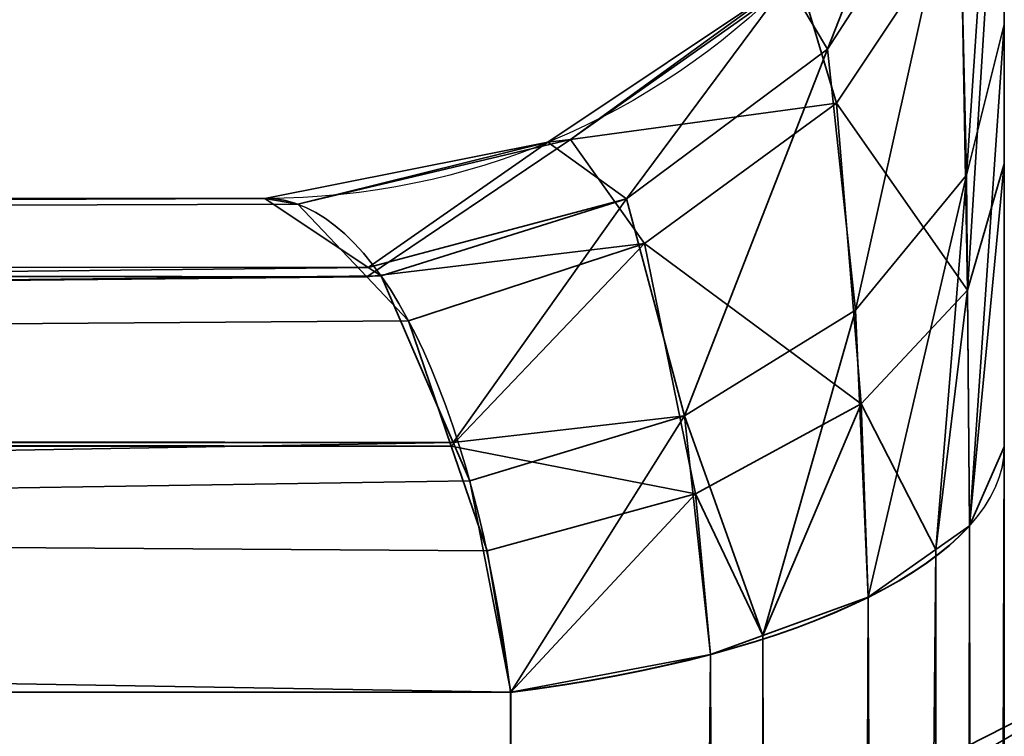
# Model space of a CAD drawing. Header units: millimetres. Extents: x -503 to 6703, y -110 to 193.
# Tile 968 of 1056: x 4029.868 to 4030.8, y -2.868 to -2.19. Entities that reach past the tile are written whole.
import ezdxf

# ---------------------------------------------------------------- set-up
doc = ezdxf.new("R2010")
doc.units = ezdxf.units.MM
doc.layers.add('152', color=7, linetype='Continuous', true_color=0xffffff)

# ---------------------------------------------------------------- blocks, each defined once
blk = doc.blocks.new('UG_SURFACE_004')
at = {"layer": '152', "color": 252, "linetype": 'Continuous', "lineweight": 35}
for points in [[(5156.49986, -14, 2212.24999), (5156.49986, 174.4, 2212.24999), (3843.4999, 174.4, 2212.24999), (3843.4999, -14, 2212.24999)], [(3993.49999, -14, 2062.2499), (3993.49999, 174.4, 2062.2499), (5006.49977, 174.4, 2062.2499), (5006.49977, -14, 2062.2499)]]:
    blk.add_3dface(points, dxfattribs=at)
blk = doc.blocks.new('UG_SURFACE_394')
at = {"layer": '152', "color": 252, "linetype": 'Continuous', "lineweight": 35}
for points in [[(4030.79987, -1.6, 980.00002), (4030.79987, -11.30276, 984.0852), (4030.79987, -10.95638, 984.28518)], [(4030.79987, -1.6, 980.00002), (4030.79987, -8.30276, 992.58518), (4030.79987, -7.95638, 992.78516)], [(4030.79987, -8.30276, 992.58518), (4030.79987, -1.6, 980.00002), (4030.79987, -10.63812, 985.00001), (4030.79987, -10.72128, 985.39126)], [(4030.79987, -10.95638, 984.28518), (4030.79987, -10.72128, 984.60877), (4030.79987, -1.6, 980.00002)], [(4030.79987, -7.95638, 992.78516), (4030.79987, -7.72128, 993.10875), (4030.79987, -1.6, 980.00002)], [(4030.79987, -10.72128, 984.60877), (4030.79987, -10.63812, 985.00001), (4030.79987, -1.6, 980.00002)], [(4030.79987, -7.72128, 993.10875), (4030.79987, -7.63812, 993.49999), (4030.79987, -1.80587, 1005.95641), (4030.79987, -1.6, 980.00002)], [(4030.79987, -1.6, 1164.99996), (4030.79987, -1.89094, 1164.20126), (4030.79987, -2.32644, 1164.65127)], [(4030.79987, -11.70054, 984.04336), (4030.79987, -11.30276, 984.0852), (4030.79987, -1.6, 980.00002), (4030.79987, -22.0201, 980.00002)], [(4030.79987, -2.32644, 1164.65127), (4030.79987, -3, 1164.99996), (4030.79987, -1.6, 1164.99996)], [(4031.49986, -3, 1164.99996), (4031.49986, -1.6, 1164.99996), (4030.79987, -1.6, 1164.99996), (4030.79987, -3, 1164.99996)], [(4030.79987, -22.0201, 980.00002), (4030.79987, -1.6, 980.00002), (4031.49986, -1.6, 980.00002), (4031.49986, -22.0201, 980.00002)], [(4030.7641, -2.33688, 1005.61702), (4030.75695, -2.02538, 1006.05869), (4030.79987, -1.80587, 1005.95641)], [(4030.79987, -1.80587, 1005.95641), (4030.79987, -2.19423, 1005.44703), (4030.7641, -2.33688, 1005.61702)], [(4030.79987, -1.80587, 1005.95641), (4030.79987, -7.72128, 993.89124), (4030.79987, -7.95638, 994.21483)], [(4030.79987, -1.80587, 1005.95641), (4030.79987, -7.63812, 993.49999), (4030.79987, -7.72128, 993.89124)], [(4030.79987, -2.19423, 1005.44703), (4030.79987, -1.80587, 1005.95641), (4030.79987, -7.95638, 994.21483)], [(4030.79987, -1.89094, 1164.20126), (4030.75886, -2.09165, 1164.07704), (4030.76506, -2.44596, 1164.46912)], [(4030.76506, -2.44596, 1164.46912), (4030.79987, -2.32644, 1164.65127), (4030.79987, -1.89094, 1164.20126)], [(4030.6325, -2.21777, 1006.14846), (4030.59483, -2.15395, 1006.62327), (4030.74694, -1.92686, 1006.62327)], [(4030.74694, -1.92686, 1006.62327), (4030.75695, -2.02538, 1006.05869), (4030.6325, -2.21777, 1006.14846)], [(4030.6592, -2.46481, 1005.76949), (4030.6325, -2.21777, 1006.14846), (4030.75695, -2.02538, 1006.05869)], [(4030.75695, -2.02538, 1006.05869), (4030.7641, -2.33688, 1005.61702), (4030.6592, -2.46481, 1005.76949)], [(4030.60579, -2.1506, 1163.50722), (4030.64108, -2.26887, 1163.96749), (4030.75886, -2.09165, 1164.07704)], [(4030.76506, -2.44596, 1164.46912), (4030.75886, -2.09165, 1164.07704), (4030.64108, -2.26887, 1163.96749)], [(4030.64108, -2.26887, 1163.96749), (4030.60579, -2.1506, 1163.50722), (4030.38931, -2.3031, 1163.48922)], [(4030.38931, -2.3031, 1163.48922), (4030.60579, -2.1506, 1163.50722), (4030.59483, -2.15395, 1163.37669)], [(4030.44224, -2.35928, 1006.21438), (4030.36785, -2.30569, 1006.62327), (4030.59483, -2.15395, 1006.62327)], [(4030.59483, -2.15395, 1163.37669), (4030.59483, -2.15395, 1006.62327), (4030.36785, -2.30569, 1006.62327), (4030.36785, -2.30569, 1163.37669)], [(4030.59483, -2.15395, 1163.37669), (4030.36785, -2.30569, 1163.37669), (4030.38931, -2.3031, 1163.48922)], [(4030.59483, -2.15395, 1006.62327), (4030.6325, -2.21777, 1006.14846), (4030.44224, -2.35928, 1006.21438)], [(4030.76696, -2.66893, 1005.41115), (4030.7641, -2.33688, 1005.61702), (4030.79987, -2.19423, 1005.44703)], [(4030.79987, -2.19423, 1005.44703), (4030.79987, -2.59423, 1005.21243), (4030.76696, -2.66893, 1005.41115)], [(4030.79987, -2.59423, 1005.21243), (4030.79987, -2.19423, 1005.44703), (4030.79987, -7.95638, 994.21483), (4030.79987, -8.30276, 994.41481)], [(4030.49707, -2.56482, 1005.8887), (4030.44224, -2.35928, 1006.21438), (4030.6325, -2.21777, 1006.14846)], [(4030.6325, -2.21777, 1006.14846), (4030.6592, -2.46481, 1005.76949), (4030.49707, -2.56482, 1005.8887)], [(4030.38931, -2.3031, 1163.48922), (4030.4594, -2.40182, 1163.88524), (4030.64108, -2.26887, 1163.96749)], [(4030.66444, -2.5536, 1164.30497), (4030.64108, -2.26887, 1163.96749), (4030.4594, -2.40182, 1163.88524)], [(4030.64108, -2.26887, 1163.96749), (4030.66444, -2.5536, 1164.30497), (4030.76506, -2.44596, 1164.46912)], [(4030.19762, -2.42432, 1006.28984), (4030.09987, -2.35898, 1006.62327), (4030.36785, -2.30569, 1006.62327)], [(4030.36785, -2.30569, 1163.37669), (4030.36785, -2.30569, 1006.62327), (4030.09987, -2.35898, 1006.62327), (4030.09987, -2.35898, 1163.37669)], [(4030.36785, -2.30569, 1163.37669), (4030.09987, -2.35898, 1163.37669), (4030.13086, -2.36449, 1163.48195)], [(4030.38931, -2.3031, 1163.48922), (4030.13086, -2.36449, 1163.48195), (4030.19619, -2.43331, 1163.70499)], [(4030.13086, -2.36449, 1163.48195), (4030.38931, -2.3031, 1163.48922), (4030.36785, -2.30569, 1163.37669)], [(4030.4594, -2.40182, 1163.88524), (4030.38931, -2.3031, 1163.48922), (4030.19619, -2.43331, 1163.70499)], [(4030.36785, -2.30569, 1006.62327), (4030.44224, -2.35928, 1006.21438), (4030.19762, -2.42432, 1006.28984)], [(4030.79987, -2.32644, 1164.65127), (4030.76506, -2.44596, 1164.46912), (4030.76696, -2.66893, 1164.58881)], [(4030.76696, -2.66893, 1164.58881), (4030.79987, -2.59423, 1164.78753), (4030.79987, -2.32644, 1164.65127)], [(4030.79987, -3, 1164.99996), (4030.79987, -2.32644, 1164.65127), (4030.79987, -2.59423, 1164.78753)], [(4030.67112, -2.7366, 1005.59115), (4030.6592, -2.46481, 1005.76949), (4030.7641, -2.33688, 1005.61702)], [(4030.7641, -2.33688, 1005.61702), (4030.73502, -2.69145, 1005.47099), (4030.67112, -2.7366, 1005.59115)], [(4030.7641, -2.33688, 1005.61702), (4030.76696, -2.66893, 1005.41115), (4030.73502, -2.69145, 1005.47099)], [(4017.00163, -2.41722, 1011.24942), (4017.0064, -2.4142, 1011.26289), (4030.09987, -2.35898, 1006.62327)], [(4030.09987, -2.35898, 1006.62327), (4030.19762, -2.42432, 1006.28984), (4017.00163, -2.41722, 1011.24942)], [(4017.0064, -2.4142, 1158.73706), (4030.13086, -2.36449, 1163.48195), (4030.09987, -2.35898, 1163.37669)], [(4030.09987, -2.35898, 1163.37669), (4017.09986, -2.35898, 1158.48899), (4017.0064, -2.4142, 1158.73706)], [(4017.0064, -2.4142, 1011.26289), (4017.09986, -2.35898, 1011.51097), (4030.09987, -2.35898, 1006.62327)], [(4017.0064, -2.4142, 1158.73706), (4030.19619, -2.43331, 1163.70499), (4030.13086, -2.36449, 1163.48195)], [(4030.09987, -2.35898, 1163.37669), (4030.09987, -2.35898, 1006.62327), (4017.09986, -2.35898, 1011.51097), (4017.09986, -2.35898, 1158.48899)], [(4030.44224, -2.35928, 1006.21438), (4030.21002, -2.43242, 1006.24859), (4030.19762, -2.42432, 1006.28984)], [(4030.27821, -2.59026, 1006.0159), (4030.21002, -2.43242, 1006.24859), (4030.44224, -2.35928, 1006.21438)], [(4030.44224, -2.35928, 1006.21438), (4030.49707, -2.56482, 1005.8887), (4030.27821, -2.59026, 1006.0159)], [(4030.19619, -2.43331, 1163.70499), (4030.23577, -2.47496, 1163.84006), (4030.4594, -2.40182, 1163.88524)], [(4030.4594, -2.40182, 1163.88524), (4030.23577, -2.47496, 1163.84006), (4030.2763, -2.59367, 1163.97786)], [(4030.50756, -2.63867, 1164.17527), (4030.4594, -2.40182, 1163.88524), (4030.2763, -2.59367, 1163.97786)], [(4030.4594, -2.40182, 1163.88524), (4030.50756, -2.63867, 1164.17527), (4030.66444, -2.5536, 1164.30497)], [(4017.0064, -2.4142, 1158.73706), (4017.00163, -2.41722, 1158.75065), (4030.19619, -2.43331, 1163.70499)], [(4030.19619, -2.43331, 1163.70499), (4017.00163, -2.41722, 1158.75065), (4016.92581, -2.56966, 1158.95212)], [(4016.92581, -2.56966, 1011.04784), (4017.00163, -2.41722, 1011.24942), (4030.19762, -2.42432, 1006.28984)], [(4030.19762, -2.42432, 1006.28984), (4030.21002, -2.43242, 1006.24859), (4016.92581, -2.56966, 1011.04784)], [(4030.21002, -2.43242, 1006.24859), (4030.27821, -2.59026, 1006.0159), (4016.92581, -2.56966, 1011.04784)], [(4016.92581, -2.56966, 1158.95212), (4030.23577, -2.47496, 1163.84006), (4030.19619, -2.43331, 1163.70499)], [(4030.73502, -2.69145, 1164.52897), (4030.76506, -2.44596, 1164.46912), (4030.66444, -2.5536, 1164.30497)], [(4030.73502, -2.69145, 1164.52897), (4030.76696, -2.66893, 1164.58881), (4030.76506, -2.44596, 1164.46912)], [(4030.49707, -2.56482, 1005.8887), (4030.6592, -2.46481, 1005.76949), (4030.57146, -2.77281, 1005.68748)], [(4030.6592, -2.46481, 1005.76949), (4030.67112, -2.7366, 1005.59115), (4030.57146, -2.77281, 1005.68748)], [(4016.92581, -2.56966, 1158.95212), (4030.2763, -2.59367, 1163.97786), (4030.23577, -2.47496, 1163.84006)], [(4030.57146, -2.77281, 1164.3126), (4030.66444, -2.5536, 1164.30497), (4030.50756, -2.63867, 1164.17527)], [(4030.57146, -2.77281, 1164.3126), (4030.67112, -2.7366, 1164.40892), (4030.66444, -2.5536, 1164.30497)], [(4030.66444, -2.5536, 1164.30497), (4030.67112, -2.7366, 1164.40892), (4030.73502, -2.69145, 1164.52897)], [(4016.92581, -2.56966, 1158.95212), (4016.91961, -2.58225, 1158.96881), (4030.2763, -2.59367, 1163.97786)], [(4030.27821, -2.59026, 1006.0159), (4016.91961, -2.58225, 1011.03127), (4016.92581, -2.56966, 1011.04784)], [(4030.49707, -2.56482, 1005.8887), (4030.29394, -2.6266, 1005.96237), (4030.27821, -2.59026, 1006.0159)], [(4030.33257, -2.8266, 1005.83053), (4030.29394, -2.6266, 1005.96237), (4030.49707, -2.56482, 1005.8887)], [(4030.49707, -2.56482, 1005.8887), (4030.52187, -2.79086, 1005.7354), (4030.33257, -2.8266, 1005.83053)], [(4030.57146, -2.77281, 1005.68748), (4030.52187, -2.79086, 1005.7354), (4030.49707, -2.56482, 1005.8887)], [(4030.2763, -2.59367, 1163.97786), (4016.91961, -2.58225, 1158.96881), (4016.9158, -2.59952, 1158.97858)], [(4016.9158, -2.59952, 1011.02149), (4016.91961, -2.58225, 1011.03127), (4030.27821, -2.59026, 1006.0159)], [(4016.86764, -2.8266, 1010.89299), (4016.9158, -2.59952, 1011.02149), (4030.27821, -2.59026, 1006.0159)], [(4030.27821, -2.59026, 1006.0159), (4030.29394, -2.6266, 1005.96237), (4016.86764, -2.8266, 1010.89299)], [(4016.9158, -2.59952, 1158.97858), (4016.86764, -2.8266, 1159.10709), (4030.33257, -2.8266, 1164.16955)], [(4016.9158, -2.59952, 1158.97858), (4030.31015, -2.69271, 1164.0929), (4030.2763, -2.59367, 1163.97786)], [(4016.9158, -2.59952, 1158.97858), (4030.33257, -2.8266, 1164.16955), (4030.31015, -2.69271, 1164.0929)], [(4030.2763, -2.59367, 1163.97786), (4030.31015, -2.69271, 1164.0929), (4030.50756, -2.63867, 1164.17527)], [(4030.74312, -22.11736, 1171.83256), (4030.79987, -2.59423, 1164.78753), (4030.76696, -2.66893, 1164.58881)], [(4030.74312, -22.11736, 1171.83256), (4030.79987, -22.0201, 1172.09125), (4030.79987, -2.59423, 1164.78753)], [(4030.76696, -2.66893, 1005.41115), (4030.79987, -2.59423, 1005.21243), (4030.79987, -22.0201, 997.90877)], [(4030.79987, -2.59423, 1005.21243), (4030.79987, -8.30276, 994.41481), (4030.79987, -8.6, 994.46189)], [(4030.79987, -8.6, 994.46189), (4030.79987, -8.70054, 994.45659), (4030.79987, -2.59423, 1005.21243)], [(4030.79987, -8.70054, 994.45659), (4030.79987, -9.08094, 994.33303), (4030.79987, -22.0201, 997.90877), (4030.79987, -2.59423, 1005.21243)], [(4030.79987, -2.59423, 1164.78753), (4030.79987, -22.0201, 1172.09125), (4030.79987, -3, 1164.99996)], [(4030.29394, -2.6266, 1005.96237), (4030.33257, -2.8266, 1005.83053), (4016.86764, -2.8266, 1010.89299)], [(4030.50756, -2.63867, 1164.17527), (4030.31015, -2.69271, 1164.0929), (4030.33257, -2.8266, 1164.16955)], [(4030.33257, -2.8266, 1164.16955), (4030.52187, -2.79086, 1164.26456), (4030.50756, -2.63867, 1164.17527)], [(4030.50756, -2.63867, 1164.17527), (4030.52187, -2.79086, 1164.26456), (4030.57146, -2.77281, 1164.3126)], [(4030.74312, -22.11736, 1171.83256), (4030.76696, -2.66893, 1164.58881), (4030.73502, -2.69145, 1164.52897)], [(4030.74312, -22.11736, 998.16751), (4030.73502, -2.69145, 1005.47099), (4030.76696, -2.66893, 1005.41115)], [(4030.79987, -22.0201, 997.90877), (4030.74312, -22.11736, 998.16751), (4030.76696, -2.66893, 1005.41115)], [(4030.57814, -22.20007, 1171.6125), (4030.73502, -2.69145, 1164.52897), (4030.67112, -2.7366, 1164.40892)], [(4030.57814, -22.20007, 1171.6125), (4030.74121, -22.11834, 1171.82994), (4030.73502, -2.69145, 1164.52897)], [(4030.67112, -2.7366, 1005.59115), (4030.73502, -2.69145, 1005.47099), (4030.74121, -22.11834, 998.17008)], [(4030.73502, -2.69145, 1164.52897), (4030.74121, -22.11834, 1171.82994), (4030.74312, -22.11736, 1171.83256)], [(4030.74312, -22.11736, 998.16751), (4030.74121, -22.11834, 998.17008), (4030.73502, -2.69145, 1005.47099)], [(4030.57814, -22.20007, 1171.6125), (4030.67112, -2.7366, 1164.40892), (4030.57146, -2.77281, 1164.3126)], [(4030.57814, -22.20007, 998.38746), (4030.57146, -2.77281, 1005.68748), (4030.67112, -2.7366, 1005.59115)], [(4030.74121, -22.11834, 998.17008), (4030.57814, -22.20007, 998.38746), (4030.67112, -2.7366, 1005.59115)], [(4030.57671, -22.20038, 1171.61167), (4030.57146, -2.77281, 1164.3126), (4030.52187, -2.79086, 1164.26456)], [(4030.52187, -2.79086, 1005.7354), (4030.57146, -2.77281, 1005.68748), (4030.57671, -22.20038, 998.38829)], [(4030.57146, -2.77281, 1164.3126), (4030.57671, -22.20038, 1171.61167), (4030.57814, -22.20007, 1171.6125)], [(4030.57814, -22.20007, 998.38746), (4030.57671, -22.20038, 998.38829), (4030.57146, -2.77281, 1005.68748)], [(4030.33257, -22.25248, 1171.47315), (4030.57671, -22.20038, 1171.61167), (4030.52187, -2.79086, 1164.26456)], [(4030.52187, -2.79086, 1164.26456), (4030.33257, -2.8266, 1164.16955), (4030.33257, -22.25248, 1171.47315)], [(4030.33257, -22.25248, 998.52687), (4030.33257, -2.8266, 1005.83053), (4030.52187, -2.79086, 1005.7354)], [(4030.52187, -2.79086, 1005.7354), (4030.57671, -22.20038, 998.38829), (4030.33257, -22.25248, 998.52687)], [(4030.63202, -2.94525, 1163.1), (4030.89523, -2.81136, 1163.23912), (4030.8485, -2.88799, 1163.44726)], [(4030.89523, -2.81136, 1163.23912), (4030.63202, -2.94525, 1006.89995), (4030.89523, -2.81136, 1006.76084)], [(4030.89523, -2.81136, 1163.23912), (4030.63202, -2.94525, 1163.1), (4030.63202, -2.94525, 1006.89995)], [(4030.8485, -2.88799, 1006.55282), (4030.89523, -2.81136, 1006.76084), (4030.63202, -2.94525, 1006.89995)], [(4030.33257, -22.25248, 1171.47315), (4030.33257, -2.8266, 1164.16955), (4016.86764, -2.8266, 1159.10709), (4006.8264, -12.86752, 1159.10709)], [(4016.86764, -2.8266, 1010.89299), (4030.33257, -2.8266, 1005.83053), (4030.33257, -22.25248, 998.52687), (4026.25227, -26.33238, 998.52687)]]:
    blk.add_3dface(points, dxfattribs=at)
blk = doc.blocks.new('UG_SURFACE_402')
at = {"layer": '152', "color": 252, "linetype": 'Continuous', "lineweight": 35}
for points in [[(4030.79987, -1.6, 980.00002), (4030.79987, -11.30276, 984.0852), (4030.79987, -10.95638, 984.28518)], [(4030.79987, -1.6, 980.00002), (4030.79987, -8.30276, 992.58518), (4030.79987, -7.95638, 992.78516)], [(4030.79987, -8.30276, 992.58518), (4030.79987, -1.6, 980.00002), (4030.79987, -10.63812, 985.00001), (4030.79987, -10.72128, 985.39126)], [(4030.79987, -10.95638, 984.28518), (4030.79987, -10.72128, 984.60877), (4030.79987, -1.6, 980.00002)], [(4030.79987, -7.95638, 992.78516), (4030.79987, -7.72128, 993.10875), (4030.79987, -1.6, 980.00002)], [(4030.79987, -10.72128, 984.60877), (4030.79987, -10.63812, 985.00001), (4030.79987, -1.6, 980.00002)], [(4030.79987, -7.72128, 993.10875), (4030.79987, -7.63812, 993.49999), (4030.79987, -1.80587, 1005.95641), (4030.79987, -1.6, 980.00002)], [(4030.79987, -1.6, 1164.99996), (4030.79987, -1.89094, 1164.20126), (4030.79987, -2.32644, 1164.65127)], [(4030.79987, -11.70054, 984.04336), (4030.79987, -11.30276, 984.0852), (4030.79987, -1.6, 980.00002), (4030.79987, -22.0201, 980.00002)], [(4030.79987, -2.32644, 1164.65127), (4030.79987, -3, 1164.99996), (4030.79987, -1.6, 1164.99996)], [(4031.49986, -3, 1164.99996), (4031.49986, -1.6, 1164.99996), (4030.79987, -1.6, 1164.99996), (4030.79987, -3, 1164.99996)], [(4030.79987, -22.0201, 980.00002), (4030.79987, -1.6, 980.00002), (4031.49986, -1.6, 980.00002), (4031.49986, -22.0201, 980.00002)], [(4030.7641, -2.33688, 1005.61702), (4030.75695, -2.02538, 1006.05869), (4030.79987, -1.80587, 1005.95641)], [(4030.79987, -1.80587, 1005.95641), (4030.79987, -2.19423, 1005.44703), (4030.7641, -2.33688, 1005.61702)], [(4030.79987, -1.80587, 1005.95641), (4030.79987, -7.72128, 993.89124), (4030.79987, -7.95638, 994.21483)], [(4030.79987, -1.80587, 1005.95641), (4030.79987, -7.63812, 993.49999), (4030.79987, -7.72128, 993.89124)], [(4030.79987, -2.19423, 1005.44703), (4030.79987, -1.80587, 1005.95641), (4030.79987, -7.95638, 994.21483)], [(4030.79987, -1.89094, 1164.20126), (4030.75886, -2.09165, 1164.07704), (4030.76506, -2.44596, 1164.46912)], [(4030.76506, -2.44596, 1164.46912), (4030.79987, -2.32644, 1164.65127), (4030.79987, -1.89094, 1164.20126)], [(4030.6325, -2.21777, 1006.14846), (4030.59483, -2.15395, 1006.62327), (4030.74694, -1.92686, 1006.62327)], [(4030.74694, -1.92686, 1006.62327), (4030.75695, -2.02538, 1006.05869), (4030.6325, -2.21777, 1006.14846)], [(4030.6592, -2.46481, 1005.76949), (4030.6325, -2.21777, 1006.14846), (4030.75695, -2.02538, 1006.05869)], [(4030.75695, -2.02538, 1006.05869), (4030.7641, -2.33688, 1005.61702), (4030.6592, -2.46481, 1005.76949)], [(4030.60579, -2.1506, 1163.50722), (4030.64108, -2.26887, 1163.96749), (4030.75886, -2.09165, 1164.07704)], [(4030.76506, -2.44596, 1164.46912), (4030.75886, -2.09165, 1164.07704), (4030.64108, -2.26887, 1163.96749)], [(4030.64108, -2.26887, 1163.96749), (4030.60579, -2.1506, 1163.50722), (4030.38931, -2.3031, 1163.48922)], [(4030.38931, -2.3031, 1163.48922), (4030.60579, -2.1506, 1163.50722), (4030.59483, -2.15395, 1163.37669)], [(4030.44224, -2.35928, 1006.21438), (4030.36785, -2.30569, 1006.62327), (4030.59483, -2.15395, 1006.62327)], [(4030.59483, -2.15395, 1163.37669), (4030.59483, -2.15395, 1006.62327), (4030.36785, -2.30569, 1006.62327), (4030.36785, -2.30569, 1163.37669)], [(4030.59483, -2.15395, 1163.37669), (4030.36785, -2.30569, 1163.37669), (4030.38931, -2.3031, 1163.48922)], [(4030.59483, -2.15395, 1006.62327), (4030.6325, -2.21777, 1006.14846), (4030.44224, -2.35928, 1006.21438)], [(4030.76696, -2.66893, 1005.41115), (4030.7641, -2.33688, 1005.61702), (4030.79987, -2.19423, 1005.44703)], [(4030.79987, -2.19423, 1005.44703), (4030.79987, -2.59423, 1005.21243), (4030.76696, -2.66893, 1005.41115)], [(4030.79987, -2.59423, 1005.21243), (4030.79987, -2.19423, 1005.44703), (4030.79987, -7.95638, 994.21483), (4030.79987, -8.30276, 994.41481)], [(4030.49707, -2.56482, 1005.8887), (4030.44224, -2.35928, 1006.21438), (4030.6325, -2.21777, 1006.14846)], [(4030.6325, -2.21777, 1006.14846), (4030.6592, -2.46481, 1005.76949), (4030.49707, -2.56482, 1005.8887)], [(4030.38931, -2.3031, 1163.48922), (4030.4594, -2.40182, 1163.88524), (4030.64108, -2.26887, 1163.96749)], [(4030.66444, -2.5536, 1164.30497), (4030.64108, -2.26887, 1163.96749), (4030.4594, -2.40182, 1163.88524)], [(4030.64108, -2.26887, 1163.96749), (4030.66444, -2.5536, 1164.30497), (4030.76506, -2.44596, 1164.46912)], [(4030.19762, -2.42432, 1006.28984), (4030.09987, -2.35898, 1006.62327), (4030.36785, -2.30569, 1006.62327)], [(4030.36785, -2.30569, 1163.37669), (4030.36785, -2.30569, 1006.62327), (4030.09987, -2.35898, 1006.62327), (4030.09987, -2.35898, 1163.37669)], [(4030.36785, -2.30569, 1163.37669), (4030.09987, -2.35898, 1163.37669), (4030.13086, -2.36449, 1163.48195)], [(4030.38931, -2.3031, 1163.48922), (4030.13086, -2.36449, 1163.48195), (4030.19619, -2.43331, 1163.70499)], [(4030.13086, -2.36449, 1163.48195), (4030.38931, -2.3031, 1163.48922), (4030.36785, -2.30569, 1163.37669)], [(4030.4594, -2.40182, 1163.88524), (4030.38931, -2.3031, 1163.48922), (4030.19619, -2.43331, 1163.70499)], [(4030.36785, -2.30569, 1006.62327), (4030.44224, -2.35928, 1006.21438), (4030.19762, -2.42432, 1006.28984)], [(4030.79987, -2.32644, 1164.65127), (4030.76506, -2.44596, 1164.46912), (4030.76696, -2.66893, 1164.58881)], [(4030.76696, -2.66893, 1164.58881), (4030.79987, -2.59423, 1164.78753), (4030.79987, -2.32644, 1164.65127)], [(4030.79987, -3, 1164.99996), (4030.79987, -2.32644, 1164.65127), (4030.79987, -2.59423, 1164.78753)], [(4030.67112, -2.7366, 1005.59115), (4030.6592, -2.46481, 1005.76949), (4030.7641, -2.33688, 1005.61702)], [(4030.7641, -2.33688, 1005.61702), (4030.73502, -2.69145, 1005.47099), (4030.67112, -2.7366, 1005.59115)], [(4030.7641, -2.33688, 1005.61702), (4030.76696, -2.66893, 1005.41115), (4030.73502, -2.69145, 1005.47099)], [(4017.00163, -2.41722, 1011.24942), (4017.0064, -2.4142, 1011.26289), (4030.09987, -2.35898, 1006.62327)], [(4030.09987, -2.35898, 1006.62327), (4030.19762, -2.42432, 1006.28984), (4017.00163, -2.41722, 1011.24942)], [(4017.0064, -2.4142, 1158.73706), (4030.13086, -2.36449, 1163.48195), (4030.09987, -2.35898, 1163.37669)], [(4030.09987, -2.35898, 1163.37669), (4017.09986, -2.35898, 1158.48899), (4017.0064, -2.4142, 1158.73706)], [(4017.0064, -2.4142, 1011.26289), (4017.09986, -2.35898, 1011.51097), (4030.09987, -2.35898, 1006.62327)], [(4017.0064, -2.4142, 1158.73706), (4030.19619, -2.43331, 1163.70499), (4030.13086, -2.36449, 1163.48195)], [(4030.09987, -2.35898, 1163.37669), (4030.09987, -2.35898, 1006.62327), (4017.09986, -2.35898, 1011.51097), (4017.09986, -2.35898, 1158.48899)], [(4030.44224, -2.35928, 1006.21438), (4030.21002, -2.43242, 1006.24859), (4030.19762, -2.42432, 1006.28984)], [(4030.27821, -2.59026, 1006.0159), (4030.21002, -2.43242, 1006.24859), (4030.44224, -2.35928, 1006.21438)], [(4030.44224, -2.35928, 1006.21438), (4030.49707, -2.56482, 1005.8887), (4030.27821, -2.59026, 1006.0159)], [(4030.19619, -2.43331, 1163.70499), (4030.23577, -2.47496, 1163.84006), (4030.4594, -2.40182, 1163.88524)], [(4030.4594, -2.40182, 1163.88524), (4030.23577, -2.47496, 1163.84006), (4030.2763, -2.59367, 1163.97786)], [(4030.50756, -2.63867, 1164.17527), (4030.4594, -2.40182, 1163.88524), (4030.2763, -2.59367, 1163.97786)], [(4030.4594, -2.40182, 1163.88524), (4030.50756, -2.63867, 1164.17527), (4030.66444, -2.5536, 1164.30497)], [(4017.0064, -2.4142, 1158.73706), (4017.00163, -2.41722, 1158.75065), (4030.19619, -2.43331, 1163.70499)], [(4030.19619, -2.43331, 1163.70499), (4017.00163, -2.41722, 1158.75065), (4016.92581, -2.56966, 1158.95212)], [(4016.92581, -2.56966, 1011.04784), (4017.00163, -2.41722, 1011.24942), (4030.19762, -2.42432, 1006.28984)], [(4030.19762, -2.42432, 1006.28984), (4030.21002, -2.43242, 1006.24859), (4016.92581, -2.56966, 1011.04784)], [(4030.21002, -2.43242, 1006.24859), (4030.27821, -2.59026, 1006.0159), (4016.92581, -2.56966, 1011.04784)], [(4016.92581, -2.56966, 1158.95212), (4030.23577, -2.47496, 1163.84006), (4030.19619, -2.43331, 1163.70499)], [(4030.73502, -2.69145, 1164.52897), (4030.76506, -2.44596, 1164.46912), (4030.66444, -2.5536, 1164.30497)], [(4030.73502, -2.69145, 1164.52897), (4030.76696, -2.66893, 1164.58881), (4030.76506, -2.44596, 1164.46912)], [(4030.49707, -2.56482, 1005.8887), (4030.6592, -2.46481, 1005.76949), (4030.57146, -2.77281, 1005.68748)], [(4030.6592, -2.46481, 1005.76949), (4030.67112, -2.7366, 1005.59115), (4030.57146, -2.77281, 1005.68748)], [(4016.92581, -2.56966, 1158.95212), (4030.2763, -2.59367, 1163.97786), (4030.23577, -2.47496, 1163.84006)], [(4030.57146, -2.77281, 1164.3126), (4030.66444, -2.5536, 1164.30497), (4030.50756, -2.63867, 1164.17527)], [(4030.57146, -2.77281, 1164.3126), (4030.67112, -2.7366, 1164.40892), (4030.66444, -2.5536, 1164.30497)], [(4030.66444, -2.5536, 1164.30497), (4030.67112, -2.7366, 1164.40892), (4030.73502, -2.69145, 1164.52897)], [(4016.92581, -2.56966, 1158.95212), (4016.91961, -2.58225, 1158.96881), (4030.2763, -2.59367, 1163.97786)], [(4030.27821, -2.59026, 1006.0159), (4016.91961, -2.58225, 1011.03127), (4016.92581, -2.56966, 1011.04784)], [(4030.49707, -2.56482, 1005.8887), (4030.29394, -2.6266, 1005.96237), (4030.27821, -2.59026, 1006.0159)], [(4030.33257, -2.8266, 1005.83053), (4030.29394, -2.6266, 1005.96237), (4030.49707, -2.56482, 1005.8887)], [(4030.49707, -2.56482, 1005.8887), (4030.52187, -2.79086, 1005.7354), (4030.33257, -2.8266, 1005.83053)], [(4030.57146, -2.77281, 1005.68748), (4030.52187, -2.79086, 1005.7354), (4030.49707, -2.56482, 1005.8887)], [(4030.2763, -2.59367, 1163.97786), (4016.91961, -2.58225, 1158.96881), (4016.9158, -2.59952, 1158.97858)], [(4016.9158, -2.59952, 1011.02149), (4016.91961, -2.58225, 1011.03127), (4030.27821, -2.59026, 1006.0159)], [(4016.86764, -2.8266, 1010.89299), (4016.9158, -2.59952, 1011.02149), (4030.27821, -2.59026, 1006.0159)], [(4030.27821, -2.59026, 1006.0159), (4030.29394, -2.6266, 1005.96237), (4016.86764, -2.8266, 1010.89299)], [(4016.9158, -2.59952, 1158.97858), (4016.86764, -2.8266, 1159.10709), (4030.33257, -2.8266, 1164.16955)], [(4016.9158, -2.59952, 1158.97858), (4030.31015, -2.69271, 1164.0929), (4030.2763, -2.59367, 1163.97786)], [(4016.9158, -2.59952, 1158.97858), (4030.33257, -2.8266, 1164.16955), (4030.31015, -2.69271, 1164.0929)], [(4030.2763, -2.59367, 1163.97786), (4030.31015, -2.69271, 1164.0929), (4030.50756, -2.63867, 1164.17527)], [(4030.74312, -22.11736, 1171.83256), (4030.79987, -2.59423, 1164.78753), (4030.76696, -2.66893, 1164.58881)], [(4030.74312, -22.11736, 1171.83256), (4030.79987, -22.0201, 1172.09125), (4030.79987, -2.59423, 1164.78753)], [(4030.76696, -2.66893, 1005.41115), (4030.79987, -2.59423, 1005.21243), (4030.79987, -22.0201, 997.90877)], [(4030.79987, -2.59423, 1005.21243), (4030.79987, -8.30276, 994.41481), (4030.79987, -8.6, 994.46189)], [(4030.79987, -8.6, 994.46189), (4030.79987, -8.70054, 994.45659), (4030.79987, -2.59423, 1005.21243)], [(4030.79987, -8.70054, 994.45659), (4030.79987, -9.08094, 994.33303), (4030.79987, -22.0201, 997.90877), (4030.79987, -2.59423, 1005.21243)], [(4030.79987, -2.59423, 1164.78753), (4030.79987, -22.0201, 1172.09125), (4030.79987, -3, 1164.99996)], [(4030.29394, -2.6266, 1005.96237), (4030.33257, -2.8266, 1005.83053), (4016.86764, -2.8266, 1010.89299)], [(4030.50756, -2.63867, 1164.17527), (4030.31015, -2.69271, 1164.0929), (4030.33257, -2.8266, 1164.16955)], [(4030.33257, -2.8266, 1164.16955), (4030.52187, -2.79086, 1164.26456), (4030.50756, -2.63867, 1164.17527)], [(4030.50756, -2.63867, 1164.17527), (4030.52187, -2.79086, 1164.26456), (4030.57146, -2.77281, 1164.3126)], [(4030.74312, -22.11736, 1171.83256), (4030.76696, -2.66893, 1164.58881), (4030.73502, -2.69145, 1164.52897)], [(4030.74312, -22.11736, 998.16751), (4030.73502, -2.69145, 1005.47099), (4030.76696, -2.66893, 1005.41115)], [(4030.79987, -22.0201, 997.90877), (4030.74312, -22.11736, 998.16751), (4030.76696, -2.66893, 1005.41115)], [(4030.57814, -22.20007, 1171.6125), (4030.73502, -2.69145, 1164.52897), (4030.67112, -2.7366, 1164.40892)], [(4030.57814, -22.20007, 1171.6125), (4030.74121, -22.11834, 1171.82994), (4030.73502, -2.69145, 1164.52897)], [(4030.67112, -2.7366, 1005.59115), (4030.73502, -2.69145, 1005.47099), (4030.74121, -22.11834, 998.17008)], [(4030.73502, -2.69145, 1164.52897), (4030.74121, -22.11834, 1171.82994), (4030.74312, -22.11736, 1171.83256)], [(4030.74312, -22.11736, 998.16751), (4030.74121, -22.11834, 998.17008), (4030.73502, -2.69145, 1005.47099)], [(4030.57814, -22.20007, 1171.6125), (4030.67112, -2.7366, 1164.40892), (4030.57146, -2.77281, 1164.3126)], [(4030.57814, -22.20007, 998.38746), (4030.57146, -2.77281, 1005.68748), (4030.67112, -2.7366, 1005.59115)], [(4030.74121, -22.11834, 998.17008), (4030.57814, -22.20007, 998.38746), (4030.67112, -2.7366, 1005.59115)], [(4030.57671, -22.20038, 1171.61167), (4030.57146, -2.77281, 1164.3126), (4030.52187, -2.79086, 1164.26456)], [(4030.52187, -2.79086, 1005.7354), (4030.57146, -2.77281, 1005.68748), (4030.57671, -22.20038, 998.38829)], [(4030.57146, -2.77281, 1164.3126), (4030.57671, -22.20038, 1171.61167), (4030.57814, -22.20007, 1171.6125)], [(4030.57814, -22.20007, 998.38746), (4030.57671, -22.20038, 998.38829), (4030.57146, -2.77281, 1005.68748)], [(4030.33257, -22.25248, 1171.47315), (4030.57671, -22.20038, 1171.61167), (4030.52187, -2.79086, 1164.26456)], [(4030.52187, -2.79086, 1164.26456), (4030.33257, -2.8266, 1164.16955), (4030.33257, -22.25248, 1171.47315)], [(4030.33257, -22.25248, 998.52687), (4030.33257, -2.8266, 1005.83053), (4030.52187, -2.79086, 1005.7354)], [(4030.52187, -2.79086, 1005.7354), (4030.57671, -22.20038, 998.38829), (4030.33257, -22.25248, 998.52687)], [(4030.63202, -2.94525, 1163.1), (4030.89523, -2.81136, 1163.23912), (4030.8485, -2.88799, 1163.44726)], [(4030.89523, -2.81136, 1163.23912), (4030.63202, -2.94525, 1006.89995), (4030.89523, -2.81136, 1006.76084)], [(4030.89523, -2.81136, 1163.23912), (4030.63202, -2.94525, 1163.1), (4030.63202, -2.94525, 1006.89995)], [(4030.8485, -2.88799, 1006.55282), (4030.89523, -2.81136, 1006.76084), (4030.63202, -2.94525, 1006.89995)], [(4030.33257, -22.25248, 1171.47315), (4030.33257, -2.8266, 1164.16955), (4016.86764, -2.8266, 1159.10709), (4006.8264, -12.86752, 1159.10709)], [(4016.86764, -2.8266, 1010.89299), (4030.33257, -2.8266, 1005.83053), (4030.33257, -22.25248, 998.52687), (4026.25227, -26.33238, 998.52687)]]:
    blk.add_3dface(points, dxfattribs=at)

msp = doc.modelspace()

# ---------------------------------------------------------------- linework, layer by layer
at = {"layer": '152', "color": 252, "linetype": 'Continuous', "lineweight": -3, "true_color": 0x939598}
for p, q in [((4030.8, -1.6, 1165), (4030.8, -3, 1165)), ((4030.8, -22.0201, 980), (4030.8, -1.6, 980)), ((4030.8, -22.0201, 980), (4030.8, -1.6, 980)), ((4030.8, -1.6, 1165), (4030.8, -3, 1165)), ((4017.0999, -2.35898, 1011.51103), (4030.1, -2.35898, 1006.62331)), ((4017.0999, -2.35898, 1158.48897), (4030.1, -2.35898, 1163.37669)), ((4017.0999, -2.35898, 1011.51103), (4030.1, -2.35898, 1006.62331)), ((4017.0999, -2.35898, 1158.48897), (4030.1, -2.35898, 1163.37669)), ((4030.1, -2.35898, 1163.37669), (4030.1, -2.35898, 1006.62331)), ((4030.1, -2.35898, 1163.37669), (4030.1, -2.35898, 1006.62331)), ((4030.8, -2.59423, 1164.78755), (4030.8, -22.0201, 1172.0912)), ((4030.8, -22.0201, 997.9088), (4030.8, -2.59423, 1005.21245)), ((4030.8, -22.0201, 997.9088), (4030.8, -2.59423, 1005.21245)), ((4030.8, -2.59423, 1164.78755), (4030.8, -22.0201, 1172.0912)), ((4016.86752, -2.8266, 1010.89296), (4030.33238, -2.8266, 1005.83051)), ((4016.86752, -2.8266, 1159.10704), (4030.33238, -2.8266, 1164.16949)), ((4016.86752, -2.8266, 1159.10704), (4030.33238, -2.8266, 1164.16949)), ((4016.86752, -2.8266, 1010.89296), (4030.33238, -2.8266, 1005.83051)), ((4030.33238, -2.8266, 1005.83051), (4030.33238, -22.25248, 998.52686)), ((4030.33238, -22.25248, 1171.47314), (4030.33238, -2.8266, 1164.16949)), ((4030.33238, -22.25248, 1171.47314), (4030.33238, -2.8266, 1164.16949)), ((4030.33238, -2.8266, 1005.83051), (4030.33238, -22.25248, 998.52686))]:
    msp.add_line(p, q, dxfattribs=at)
at = {"layer": '152', "color": 252, "linetype": 'Continuous', "lineweight": -3, "true_color": 0x939598, "extrusion": (0, 0, -1)}
for centre in [(-4030.1, -1.65898, -1006.62331), (-4030.1, -1.65898, -1163.37669), (-4030.1, -1.65898, -1163.37669), (-4030.1, -1.65898, -1006.62331)]:
    msp.add_arc(centre, 0.7, 180, 270, dxfattribs=at)
at = {"layer": '152', "color": 252, "linetype": 'Continuous', "lineweight": -3, "true_color": 0x939598, "extrusion": (0, 0.936029, 0.351924)}
msp.add_arc((-4030.1, 941.82066, 351.32982), 0.7, 109.38818, 180, dxfattribs=at)
msp.add_arc((-4030.1, 941.82066, 351.32982), 0.7, 109.38818, 180, dxfattribs=at)
at = {"layer": '152', "color": 252, "linetype": 'Continuous', "lineweight": -3, "true_color": 0x939598, "extrusion": (0, 0.936029, -0.351924)}
msp.add_arc((-4030.1, 1089.3616, -412.34463), 0.7, 180, 250.61182, dxfattribs=at)
msp.add_arc((-4030.1, 1089.3616, -412.34463), 0.7, 180, 250.61182, dxfattribs=at)
at = {"layer": '152', "color": 252, "linetype": 'Continuous', "lineweight": -3, "true_color": 0x939598, "extrusion": (4.32051e-16, 0.72035, 0.69361)}
msp.add_ellipse((4030.1, -1.65898, 1005.56407), major_axis=(0, 1.4, -1.45397), ratio=0.69361, start_param=3.47998, end_param=4.712389, dxfattribs=at)
msp.add_ellipse((4030.1, -1.65898, 1005.56407), major_axis=(0, 1.4, -1.45397), ratio=0.69361, start_param=3.47998, end_param=4.712389, dxfattribs=at)
at = {"layer": '152', "color": 252, "linetype": 'Continuous', "lineweight": -3, "true_color": 0x939598, "extrusion": (4.32051e-16, 0.72035, -0.69361)}
msp.add_ellipse((4030.1, -1.65898, 1164.43593), major_axis=(0, 1.4, 1.45397), ratio=0.69361, start_param=1.570796, end_param=2.803205, dxfattribs=at)
msp.add_ellipse((4030.1, -1.65898, 1164.43593), major_axis=(0, 1.4, 1.45397), ratio=0.69361, start_param=1.570796, end_param=2.803205, dxfattribs=at)
at = {"layer": '152', "color": 252, "linetype": 'Continuous', "lineweight": -3, "true_color": 0x939598, "extrusion": (-2.37351e-16, -0.395731, 0.918367)}
msp.add_ellipse((4030.1, -1.65898, 1164.43593), major_axis=(0, 1.85365, 0.79875), ratio=0.69361, start_param=3.47998, end_param=4.712389, dxfattribs=at)
msp.add_ellipse((4030.1, -1.65898, 1164.43593), major_axis=(0, 1.85365, 0.79875), ratio=0.69361, start_param=3.47998, end_param=4.712389, dxfattribs=at)
at = {"layer": '152', "color": 252, "linetype": 'Continuous', "lineweight": -3, "true_color": 0x939598, "extrusion": (-2.37351e-16, -0.395731, -0.918367)}
msp.add_ellipse((4030.1, -1.65898, 1005.56407), major_axis=(0, 1.85365, -0.79875), ratio=0.69361, start_param=1.570796, end_param=2.803205, dxfattribs=at)
msp.add_ellipse((4030.1, -1.65898, 1005.56407), major_axis=(0, 1.85365, -0.79875), ratio=0.69361, start_param=1.570796, end_param=2.803205, dxfattribs=at)
at = {"layer": '152', "color": 252, "linetype": 'Continuous', "lineweight": -3, "true_color": 0x939598, "extrusion": (1, 0, 0)}
for centre, major_axis, start_param, end_param in [((4030.8, -3.05898, 1163.37669), (0, 0, 1.49568), 4.712389, 5.944798), ((4030.8, -3.05898, 1006.62331), (0, 0, -1.49568), 0.338388, 1.570796), ((4030.8, -3.05898, 1006.62331), (0, 0, -1.49568), 0.338388, 1.570796), ((4030.8, -3.05898, 1163.37669), (0, 0, 1.49568), 4.712389, 5.944798)]:
    msp.add_ellipse(centre, major_axis=major_axis, ratio=0.936029, start_param=start_param, end_param=end_param, dxfattribs=at)
at = {"layer": '152', "color": 252, "linetype": 'Continuous', "lineweight": -3, "true_color": 0x939598, "extrusion": (-0.959627, 1.10913e-15, -0.281275)}
msp.add_ellipse((4030.1, -3.05898, 1006.62331), major_axis=(0.24635, 0, -0.84046), ratio=0.799251, start_param=4.712389, end_param=5.944798, dxfattribs=at)
msp.add_ellipse((4030.1, -3.05898, 1006.62331), major_axis=(0.24635, 0, -0.84046), ratio=0.799251, start_param=4.712389, end_param=5.944798, dxfattribs=at)
at = {"layer": '152', "color": 252, "linetype": 'Continuous', "lineweight": -3, "true_color": 0x939598, "extrusion": (-0.959627, 9.55028e-16, 0.281275)}
msp.add_ellipse((4030.1, -3.05898, 1163.37669), major_axis=(0.24635, 0, 0.84046), ratio=0.799251, start_param=0.338388, end_param=1.570796, dxfattribs=at)
msp.add_ellipse((4030.1, -3.05898, 1163.37669), major_axis=(0.24635, 0, 0.84046), ratio=0.799251, start_param=0.338388, end_param=1.570796, dxfattribs=at)

# ---------------------------------------------------------------- block references
at = {"layer": '152', "color": 252, "linetype": 'Continuous', "lineweight": -3, "true_color": 0x939598}
for name in ['UG_SURFACE_004', 'UG_SURFACE_394', 'UG_SURFACE_402']:
    msp.add_blockref(name, (0, 0), dxfattribs=at)

doc.saveas('drawing.dxf')
